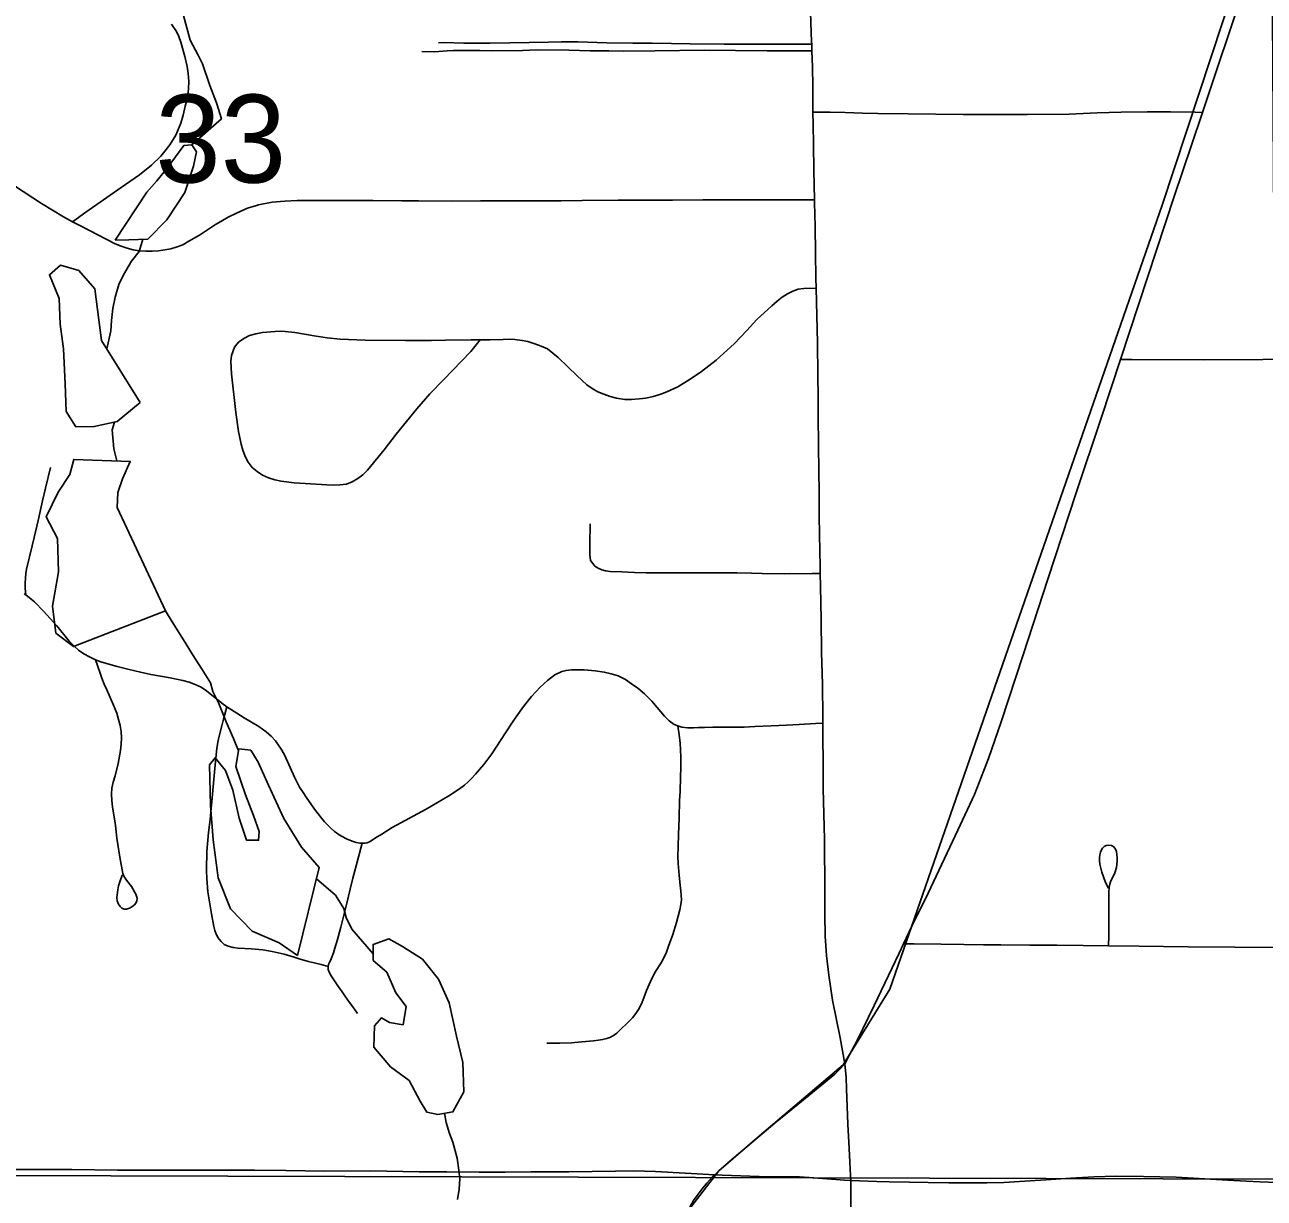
# Model space of a CAD drawing. Extents: x 0 to 34, y 0 to 22.
# Drawn here: x 19.665 to 20.255, y 14.626 to 15.185 of the extents above; entities that cross this region are included whole.
import ezdxf

# ---------------------------------------------------------------- set-up
doc = ezdxf.new("R2010")
doc.units = 0
for name, color, linetype in [('GM_X_City_Street', 7, 'Continuous'), ('GM_X_County_Road', 7, 'Continuous'), ('GM_X_Minor_Lake', 7, 'Continuous'), ('GM_X_Minor_River', 7, 'Continuous'), ('GM_X_Rail_Line', 7, 'Continuous'), ('GM_X_Section', 7, 'Continuous'), ('GM_X_Section_Text', 7, 'Continuous')]:
    doc.layers.add(name, color=color, linetype=linetype)

msp = doc.modelspace()

# ---------------------------------------------------------------- linework, layer by layer
at = {"layer": 'GM_X_City_Street'}
for points in [[(19.68725, 15.09118), (19.69357, 15.09571), (19.71035, 15.10754), (19.71907, 15.11347), (19.72482, 15.11807), (19.72924, 15.12241), (19.7312, 15.12486), (19.73351, 15.12782), (19.73645, 15.13246), (19.73878, 15.13818), (19.73993, 15.14196), (19.74092, 15.14624), (19.7419, 15.15051), (19.7424, 15.15446), (19.74256, 15.15791), (19.74223, 15.16186), (19.74174, 15.16515), (19.74076, 15.16992), (19.73879, 15.17666), (19.7378, 15.17946), (19.73672, 15.18184), (19.73441, 15.18521)], [(19.86138, 15.17645), (19.86408, 15.17647), (19.87344, 15.17617), (19.88599, 15.17624), (19.89535, 15.17634), (19.91384, 15.17668), (19.91992, 15.17685), (19.92779, 15.17684), (19.94163, 15.17634), (19.95397, 15.17624), (19.96313, 15.17623), (19.97229, 15.17603), (19.98125, 15.17593), (19.99741, 15.17583), (20.00668, 15.17577), (20.01292, 15.17578), (20.03621, 15.17572), (20.03912, 15.17571)], [(19.85347, 15.17225), (19.85957, 15.17213), (19.86558, 15.1726), (19.86865, 15.17272), (19.87175, 15.17278), (19.88107, 15.17279), (19.88727, 15.17263), (19.90149, 15.17274), (19.90842, 15.17305), (19.9235, 15.17284), (19.9336, 15.17263), (19.94246, 15.17253), (19.9493, 15.1724), (19.96438, 15.17263), (19.98813, 15.17283), (20.00291, 15.17272), (20.01789, 15.17261), (20.03343, 15.17258), (20.03923, 15.17258)], [(20.03971, 15.14344), (20.04262, 15.14344), (20.04792, 15.14344), (20.05511, 15.14325), (20.06335, 15.14296), (20.07054, 15.14278), (20.08508, 15.14253), (20.11124, 15.14229), (20.12856, 15.14229), (20.14173, 15.14229), (20.16164, 15.14242), (20.17495, 15.14304), (20.1864, 15.14341), (20.1988, 15.14353), (20.20988, 15.14352), (20.22171, 15.14331), (20.22508, 15.14325)], [(19.76433, 15.03138), (19.76629, 15.03377), (19.76875, 15.03565), (19.77155, 15.03695), (19.77454, 15.03778), (19.77759, 15.03837), (19.78375, 15.03899), (19.78684, 15.03901), (19.79303, 15.03841), (19.80225, 15.03689), (19.80842, 15.03597), (19.8146, 15.03533), (19.82649, 15.03471), (19.84569, 15.03466), (19.85815, 15.03464), (19.86472, 15.03477), (19.87705, 15.03488), (19.88135, 15.03487), (19.88609, 15.03498), (19.89228, 15.03504), (19.89533, 15.03519), (19.89778, 15.03509), (19.90129, 15.03466), (19.90405, 15.03412), (19.90735, 15.03306), (19.91033, 15.032), (19.91341, 15.03061), (19.91841, 15.02647), (19.92305, 15.02216), (19.92749, 15.01779), (19.93208, 15.01359), (19.9346, 15.01177), (19.93728, 15.01021), (19.94015, 15.009), (19.94309, 15.00799), (19.94611, 15.00721), (19.95008, 15.00658), (19.95338, 15.00647), (19.95699, 15.00679), (19.96007, 15.00722), (19.96358, 15.00796), (19.96688, 15.00891), (19.97018, 15.01019), (19.97538, 15.01252), (19.98124, 15.01614), (19.98666, 15.01986), (19.99368, 15.02528), (20.00229, 15.03325), (20.00824, 15.03942), (20.01303, 15.04462), (20.02005, 15.05111), (20.02265, 15.05329), (20.02503, 15.05521), (20.02752, 15.05685), (20.03008, 15.05816), (20.03274, 15.05908), (20.03529, 15.05936), (20.04123, 15.05959)], [(19.76433, 15.03138), (19.76293, 15.02744), (19.76257, 15.02482), (19.76288, 15.01873), (19.76491, 15.00041), (19.76624, 14.99127), (19.76749, 14.98527), (19.76833, 14.98233), (19.7694, 14.97946), (19.77078, 14.97673), (19.77269, 14.97414), (19.77512, 14.97217), (19.77772, 14.97052), (19.78052, 14.96921), (19.78348, 14.96826), (19.78653, 14.96759), (19.79274, 14.9669), (19.8083, 14.96587), (19.81139, 14.9658), (19.81451, 14.96593), (19.81758, 14.96627), (19.82035, 14.96732), (19.82301, 14.96884), (19.8255, 14.97071), (19.82772, 14.97291), (19.83564, 14.98257), (19.84136, 14.98999), (19.85113, 15.00215), (19.85727, 15.0092), (19.86378, 15.01594), (19.87689, 15.02932), (19.88135, 15.03487)], [(20.18615, 15.02564), (20.19168, 15.0256), (20.22587, 15.02542), (20.25389, 15.02555), (20.26681, 15.0259)], [(19.66493, 14.91347), (19.66471, 14.91647), (19.66465, 14.91904), (19.66477, 14.92167), (19.66504, 14.92366), (19.6654, 14.92571), (19.66808, 14.93689), (19.66901, 14.94077), (19.67088, 14.9489), (19.67301, 14.95823), (19.67442, 14.96433), (19.67667, 14.97414)], [(19.93361, 14.94735), (19.93359, 14.94437), (19.93356, 14.94088), (19.93341, 14.93562), (19.93341, 14.93256), (19.93386, 14.92985), (19.93486, 14.92835), (19.93592, 14.92719), (19.93747, 14.92619), (19.93923, 14.92549), (19.94098, 14.92499), (19.94314, 14.92469), (19.94874, 14.9244), (19.95477, 14.92408), (19.96028, 14.92403), (19.9665, 14.92403), (19.97404, 14.924), (19.98144, 14.92399), (19.98884, 14.92397), (19.99608, 14.92394), (20.0037, 14.92392), (20.01039, 14.92381), (20.01548, 14.92373), (20.02601, 14.92356), (20.03925, 14.92366), (20.04318, 14.92369)], [(19.66428, 14.91396), (19.66493, 14.91347), (19.66675, 14.91212), (19.66909, 14.9101), (19.67349, 14.90567), (19.67969, 14.89869), (19.68563, 14.89151), (19.68781, 14.88919), (19.69004, 14.88716), (19.69259, 14.88545), (19.69524, 14.88399), (19.6982, 14.8825), (19.70063, 14.88163), (19.70342, 14.88073), (19.70852, 14.87932), (19.71412, 14.87801), (19.71955, 14.87669), (19.72447, 14.87564), (19.73365, 14.87403), (19.73975, 14.87277), (19.74273, 14.8719), (19.74565, 14.87082), (19.74845, 14.86948), (19.75108, 14.86784), (19.7583, 14.86197), (19.76067, 14.86024), (19.76889, 14.85495), (19.77594, 14.85077), (19.77949, 14.84827), (19.78172, 14.84614), (19.78391, 14.844), (19.78567, 14.84137), (19.78694, 14.83954), (19.78815, 14.8373), (19.79295, 14.8267), (19.79431, 14.82374), (19.79524, 14.82195), (19.79664, 14.81983), (19.79872, 14.81667), (19.80284, 14.81081), (19.80722, 14.8054), (19.81031, 14.80223), (19.81191, 14.80082), (19.81289, 14.80011), (19.81372, 14.79951), (19.81527, 14.79856), (19.81797, 14.79721), (19.82084, 14.79598), (19.82223, 14.7956), (19.82396, 14.79527), (19.82511, 14.79523), (19.82641, 14.79521), (19.82751, 14.79547), (19.82892, 14.7961), (19.83152, 14.79779), (19.83441, 14.79957), (19.83936, 14.80264), (19.85552, 14.81147), (19.86635, 14.81777), (19.87144, 14.82117), (19.87375, 14.82293), (19.87554, 14.82446), (19.87718, 14.82608), (19.87912, 14.82813), (19.88104, 14.8303), (19.88304, 14.8327), (19.88498, 14.83522), (19.88676, 14.83771), (19.89333, 14.84779), (19.89665, 14.85284), (19.89837, 14.85536), (19.90198, 14.86033), (19.90379, 14.86271), (19.90565, 14.86502), (19.90979, 14.86961), (19.91335, 14.87275), (19.9168, 14.87538), (19.92009, 14.87702), (19.92218, 14.87753), (19.92469, 14.87784), (19.93078, 14.87784), (19.93604, 14.87735), (19.94032, 14.87669), (19.9436, 14.87594), (19.94694, 14.87488), (19.95044, 14.87314), (19.95338, 14.87115), (19.95631, 14.86911), (19.95955, 14.86632), (19.96294, 14.86287), (19.96554, 14.85984), (19.96907, 14.85568), (19.97125, 14.85356), (19.97368, 14.85168), (19.97545, 14.85104), (19.97736, 14.85053), (19.98004, 14.85015), (19.98278, 14.85022), (19.98509, 14.85027), (19.98805, 14.85033), (19.992, 14.85042), (19.99506, 14.85043), (19.99809, 14.85042), (20.00702, 14.85053), (20.01205, 14.85078), (20.01979, 14.85115), (20.02717, 14.8515), (20.03311, 14.85179), (20.04084, 14.85216), (20.04439, 14.85234)], [(19.71086, 14.77994), (19.70955, 14.77637), (19.70911, 14.7749), (19.70875, 14.77307), (19.70844, 14.77071), (19.70834, 14.76935), (19.70854, 14.7677), (19.70905, 14.76614), (19.7099, 14.76509), (19.7107, 14.76429), (19.71181, 14.76388), (19.71291, 14.76373), (19.71437, 14.76423), (19.71552, 14.76488), (19.71667, 14.76589), (19.71742, 14.76669), (19.71788, 14.76785), (19.71798, 14.769), (19.71732, 14.7709), (19.71527, 14.77467), (19.71291, 14.77768), (19.71191, 14.77901), (19.71151, 14.77978), (19.7112, 14.78075), (19.7097, 14.78855), (19.70831, 14.79767), (19.70794, 14.80071), (19.70762, 14.80373), (19.70726, 14.80675), (19.70674, 14.80948), (19.70633, 14.81255), (19.70593, 14.81557), (19.70577, 14.81855), (19.70595, 14.82147), (19.70654, 14.82435), (19.70754, 14.82728), (19.70902, 14.83325), (19.71006, 14.83931), (19.7104, 14.84234), (19.71058, 14.84538), (19.71046, 14.84835), (19.70995, 14.85127), (19.70912, 14.85419), (19.70827, 14.85715), (19.70674, 14.86103), (19.70514, 14.86457), (19.70349, 14.86822), (19.70229, 14.87103), (19.70116, 14.87383), (19.7002, 14.87664), (19.6982, 14.8825)], [(19.80885, 14.73658), (19.80565, 14.73752), (19.79956, 14.73893), (19.79558, 14.74002), (19.79269, 14.74095), (19.78801, 14.74237), (19.78223, 14.74361), (19.77786, 14.7444), (19.77232, 14.74486), (19.76615, 14.74525), (19.76365, 14.74557), (19.76132, 14.74612), (19.75944, 14.74706), (19.75795, 14.74846), (19.75648, 14.75033), (19.75549, 14.75236), (19.75499, 14.75361), (19.75444, 14.75548), (19.75336, 14.76165), (19.75241, 14.76726), (19.75172, 14.77211), (19.75109, 14.77844), (19.75094, 14.78218), (19.75101, 14.78554), (19.75114, 14.78828), (19.75123, 14.79133), (19.75201, 14.80039), (19.75272, 14.80652), (19.75402, 14.82031), (19.755, 14.83084), (19.75562, 14.83731), (19.75599, 14.84032), (19.75646, 14.84329), (19.75704, 14.84618), (19.7583, 14.85107), (19.75912, 14.85422), (19.76067, 14.86024)], [(19.91306, 14.70007), (19.91614, 14.69993), (19.91914, 14.69992), (19.92472, 14.70023), (19.92971, 14.70055), (19.93517, 14.70103), (19.93758, 14.70135), (19.93959, 14.70167), (19.94152, 14.70224), (19.94304, 14.70272), (19.94473, 14.7036), (19.94634, 14.70472), (19.94842, 14.70681), (19.95108, 14.70938), (19.95373, 14.71203), (19.95541, 14.7142), (19.95662, 14.71605), (19.95807, 14.71878), (19.95919, 14.72159), (19.9604, 14.72505), (19.96233, 14.72938), (19.96434, 14.73332), (19.96795, 14.7391), (19.96995, 14.7434), (19.971, 14.74617), (19.97294, 14.75171), (19.97479, 14.7575), (19.97634, 14.76352), (19.9768, 14.76601), (19.97705, 14.76818), (19.97704, 14.77051), (19.97686, 14.77236), (19.97648, 14.77517), (19.97599, 14.77991), (19.9756, 14.78561), (19.97543, 14.78883), (19.97555, 14.79364), (19.97568, 14.79935), (19.97596, 14.8073), (19.97625, 14.81549), (19.97652, 14.81983), (19.97672, 14.82666), (19.97686, 14.83132), (19.97673, 14.83622), (19.97665, 14.83968), (19.9765, 14.8429), (19.97599, 14.84684), (19.97545, 14.85104)], [(19.82294, 14.71414), (19.82071, 14.71722), (19.81915, 14.71937), (19.81683, 14.72256), (19.81552, 14.72437), (19.81383, 14.72689), (19.81037, 14.73206), (19.80943, 14.73383), (19.809, 14.73502), (19.80885, 14.73658), (19.80909, 14.73746), (19.80934, 14.73816), (19.8103, 14.7402), (19.81145, 14.74307), (19.81211, 14.74516), (19.81333, 14.7493), (19.81497, 14.75526), (19.81781, 14.76669), (19.81945, 14.77329), (19.82074, 14.7785), (19.82164, 14.78213), (19.82511, 14.79523)], [(20.18046, 14.74642), (20.18051, 14.75124), (20.18062, 14.76423), (20.18057, 14.76852), (20.18062, 14.77182), (20.18078, 14.77435), (20.18105, 14.77572), (20.18156, 14.77738), (20.18222, 14.7787), (20.18338, 14.78106), (20.18415, 14.7837), (20.18459, 14.78663), (20.18456, 14.78827), (20.18443, 14.78981), (20.18415, 14.79125), (20.18371, 14.79235), (20.18293, 14.79345), (20.18178, 14.79411), (20.18052, 14.79433), (20.17931, 14.79416), (20.17826, 14.79362), (20.17749, 14.79285), (20.17694, 14.7918), (20.1766, 14.79093), (20.17628, 14.78971), (20.17611, 14.78832), (20.17611, 14.78701), (20.17633, 14.78531), (20.17721, 14.78145), (20.17898, 14.77655), (20.18039, 14.77376)], [(20.08285, 14.74732), (20.08792, 14.74726), (20.10075, 14.74711), (20.11152, 14.74699), (20.1209, 14.74688), (20.1292, 14.74681), (20.14301, 14.74671), (20.156, 14.74659), (20.16834, 14.74658), (20.18046, 14.74642), (20.19498, 14.74622), (20.20658, 14.74607), (20.21831, 14.74591), (20.24057, 14.74573), (20.25998, 14.74558), (20.26626, 14.74553)]]:
    msp.add_lwpolyline(points, dxfattribs=at)
at = {"layer": 'GM_X_County_Road'}
for p, q in [((20.03923, 15.17258), (20.03912, 15.17571)), ((19.96478, 14.63891), (19.99293, 14.63722))]:
    msp.add_line(p, q, dxfattribs=at)
for points in [[(20.03912, 15.17571), (20.03908, 15.17691), (20.03837, 15.19542), (20.03807, 15.20473), (20.03786, 15.21404), (20.03742, 15.22959), (20.03722, 15.2441), (20.03724, 15.24702), (20.03711, 15.25206), (20.03701, 15.25588), (20.03691, 15.25966), (20.03684, 15.26195), (20.03611, 15.28926), (20.03588, 15.29794)], [(20.22508, 15.14325), (20.24516, 15.2032), (20.2524, 15.22482), (20.25358, 15.22841)], [(20.03971, 15.14344), (20.03966, 15.14667), (20.03958, 15.15578), (20.03951, 15.16477), (20.03923, 15.17258)], [(20.04045, 15.10155), (20.04019, 15.1158), (20.03997, 15.12794), (20.0398, 15.13744), (20.03971, 15.14344)], [(20.18615, 15.02564), (20.19053, 15.03901), (20.21165, 15.10319), (20.21984, 15.12764), (20.22508, 15.14325)], [(19.63882, 15.11941), (19.64316, 15.1177), (19.64711, 15.1159), (19.65179, 15.11327), (19.6596, 15.10832), (19.67239, 15.09983), (19.68288, 15.0935), (19.68725, 15.09118)], [(19.68725, 15.09118), (19.691, 15.08919), (19.69926, 15.08491), (19.7075, 15.08073), (19.71031, 15.07956), (19.71317, 15.07859), (19.71609, 15.07786), (19.71906, 15.07738), (19.72207, 15.07715), (19.72509, 15.07713), (19.72812, 15.07733), (19.73111, 15.07773), (19.73407, 15.07835), (19.73697, 15.07917), (19.7398, 15.0802), (19.74258, 15.08188), (19.7476, 15.08485), (19.75526, 15.08985), (19.75788, 15.09135), (19.76133, 15.09339), (19.76533, 15.09525), (19.77054, 15.09766), (19.77482, 15.09898), (19.77574, 15.09917)], [(19.77574, 15.09917), (19.78222, 15.10046), (19.7883, 15.10095), (19.79422, 15.10127), (19.80228, 15.10127), (19.81429, 15.10127), (19.82383, 15.10127), (19.8304, 15.10127), (19.84405, 15.10119), (19.85194, 15.10114), (19.86757, 15.10104), (19.88138, 15.10108), (19.8901, 15.1011), (19.90095, 15.10113), (19.91977, 15.10118), (19.9299, 15.10129), (19.947, 15.10147), (19.95851, 15.10149), (19.97282, 15.10151), (19.98729, 15.10154), (19.9993, 15.10155), (20.01147, 15.10157), (20.02956, 15.10156), (20.03778, 15.10155), (20.04045, 15.10155)], [(20.04123, 15.05959), (20.04113, 15.06437), (20.0409, 15.07642), (20.04068, 15.08885), (20.04047, 15.10031), (20.04045, 15.10155)], [(20.04318, 14.92369), (20.04312, 14.92693), (20.043, 14.93433), (20.04272, 14.95087), (20.0426, 14.96312), (20.04251, 14.97163), (20.04236, 14.98554), (20.04223, 14.99759), (20.04212, 15.00735), (20.042, 15.0182), (20.04183, 15.03353), (20.04123, 15.05959)], [(20.08285, 14.74732), (20.08685, 14.75565), (20.09452, 14.77138), (20.10866, 14.80136), (20.11664, 14.81848), (20.12324, 14.83559), (20.1293, 14.85303), (20.13973, 14.88492), (20.15154, 14.92097), (20.16505, 14.96211), (20.1768, 14.99718), (20.18615, 15.02564)], [(20.04439, 14.85234), (20.04436, 14.85523), (20.04418, 14.87073), (20.04383, 14.88614), (20.04355, 14.90157), (20.04328, 14.91756), (20.04318, 14.92369)], [(20.04534, 14.76129), (20.04531, 14.76335), (20.04539, 14.7724), (20.04515, 14.79692), (20.04464, 14.82135), (20.04449, 14.83359), (20.04447, 14.84595), (20.04439, 14.85234)], [(20.05483, 14.69008), (20.05273, 14.70254), (20.04902, 14.72041), (20.04725, 14.73235), (20.04616, 14.74182), (20.04548, 14.751), (20.04534, 14.76129)], [(20.05483, 14.69008), (20.05729, 14.6947), (20.06069, 14.70132), (20.06878, 14.7179), (20.08068, 14.74283), (20.08285, 14.74732)], [(19.99293, 14.63722), (19.99494, 14.63907), (19.99913, 14.643), (20.00214, 14.6456), (20.00633, 14.64903), (20.02173, 14.662), (20.03781, 14.67514), (20.05014, 14.68519), (20.05251, 14.68755), (20.05483, 14.69008)], [(20.05767, 14.63462), (20.05757, 14.63705), (20.05732, 14.64339), (20.05691, 14.64984), (20.05635, 14.66145), (20.05564, 14.67828), (20.05546, 14.68366), (20.05483, 14.69008)], [(19.65478, 14.63986), (19.68693, 14.63977), (19.70865, 14.63959), (19.74593, 14.63946), (19.77379, 14.63955), (19.78882, 14.63929), (19.80732, 14.63899), (19.829, 14.63914), (19.85229, 14.63875), (19.86549, 14.63867), (19.88085, 14.6385), (19.89321, 14.63852), (19.90548, 14.63864), (19.92357, 14.63873), (19.94566, 14.63911), (19.95435, 14.63918), (19.96478, 14.63891)], [(19.97041, 14.5836), (19.97125, 14.58969), (19.97227, 14.59548), (19.97299, 14.59934), (19.97369, 14.6029), (19.97428, 14.6054), (19.97487, 14.60738), (19.97625, 14.61119), (19.97778, 14.61488), (19.97903, 14.61772), (19.98071, 14.6212), (19.9821, 14.62366), (19.98288, 14.62501), (19.98456, 14.62752), (19.9869, 14.6307), (19.98925, 14.63338), (19.99176, 14.63614), (19.99293, 14.63722)], [(19.99293, 14.63722), (19.99647, 14.63711), (20.01405, 14.63655), (20.02409, 14.63641), (20.03322, 14.63628), (20.04014, 14.63585), (20.05468, 14.63474), (20.05767, 14.63462)], [(20.05734, 14.44154), (20.0572, 14.46813), (20.05701, 14.50643), (20.05697, 14.51391), (20.05777, 14.60907), (20.05767, 14.63462)], [(20.05767, 14.63462), (20.07011, 14.63412), (20.07595, 14.63398)], [(20.07595, 14.63398), (20.08569, 14.63376), (20.09461, 14.63363), (20.10444, 14.63355), (20.11358, 14.63348), (20.12251, 14.63348), (20.1306, 14.63368), (20.13795, 14.63405), (20.15061, 14.63492), (20.16252, 14.63576), (20.17345, 14.6363), (20.18404, 14.63658), (20.19705, 14.63644), (20.21262, 14.63616), (20.23718, 14.63482), (20.24592, 14.63428), (20.25249, 14.63398), (20.26481, 14.63353), (20.26634, 14.63353)]]:
    msp.add_lwpolyline(points, dxfattribs=at)
at = {"layer": 'GM_X_Minor_Lake'}
for points in [[(19.70755, 15.08245), (19.71399, 15.0825), (19.72308, 15.08295), (19.7321, 15.09212), (19.74073, 15.10508), (19.74481, 15.11762), (19.74627, 15.12446), (19.74398, 15.12786), (19.74019, 15.12745), (19.73231, 15.11677), (19.72743, 15.11067), (19.72254, 15.10532)], [(19.72254, 15.10532), (19.70755, 15.08245)], [(19.70106, 15.03462), (19.69786, 15.05925), (19.69023, 15.06791), (19.6815, 15.0705), (19.67623, 15.06591), (19.68085, 15.05457), (19.68132, 15.04244), (19.68291, 15.03069), (19.68378, 15.01401), (19.68425, 15.00074), (19.68885, 14.99357), (19.69756, 14.99364), (19.70853, 14.99599), (19.71945, 15.00518)], [(19.71945, 15.00518), (19.70106, 15.03462)], [(19.70843, 14.95504), (19.70876, 14.96224), (19.71099, 14.96871), (19.71472, 14.97708), (19.68782, 14.97801), (19.68597, 14.9708), (19.68035, 14.96241), (19.67475, 14.95061), (19.68012, 14.94041), (19.68061, 14.92449), (19.67769, 14.90816), (19.6793, 14.89528), (19.68767, 14.88889), (19.73149, 14.90591)], [(19.73149, 14.90591), (19.70843, 14.95504)], [(19.80467, 14.78358), (19.79627, 14.79338), (19.78785, 14.80697), (19.78054, 14.82284), (19.77554, 14.8338), (19.77209, 14.83947), (19.76641, 14.84018), (19.76495, 14.83183), (19.76959, 14.81821), (19.77344, 14.80838), (19.77615, 14.80081), (19.7758, 14.79664), (19.77012, 14.7966), (19.76663, 14.80719), (19.76351, 14.82044), (19.76004, 14.8299), (19.75508, 14.83593), (19.75245, 14.83249), (19.75296, 14.81315), (19.75421, 14.79686), (19.7566, 14.77867), (19.76239, 14.76393), (19.77268, 14.75338), (19.7856, 14.74779), (19.79435, 14.74179)], [(19.79435, 14.74179), (19.80467, 14.78358)], [(19.85278, 14.67245), (19.85584, 14.66716), (19.86115, 14.66607), (19.86834, 14.66726), (19.87358, 14.67678), (19.8731, 14.69081), (19.86999, 14.7033), (19.86647, 14.7192), (19.86147, 14.73054), (19.85383, 14.73996), (19.84432, 14.74596), (19.83785, 14.7497), (19.8303, 14.74699), (19.83035, 14.73941), (19.83683, 14.73377), (19.84106, 14.72394), (19.84603, 14.71753), (19.84457, 14.7088), (19.83813, 14.70989), (19.83432, 14.71213), (19.83094, 14.70831), (19.83063, 14.69807), (19.83865, 14.68865), (19.84741, 14.68227)], [(19.84741, 14.68227), (19.85278, 14.67245)]]:
    msp.add_lwpolyline(points, dxfattribs=at)
at = {"layer": 'GM_X_Minor_River'}
for points in [[(19.74001, 15.18937), (19.74321, 15.17764), (19.7471, 15.17047), (19.74906, 15.16632), (19.75261, 15.15611), (19.75576, 15.1478), (19.75814, 15.14023), (19.74398, 15.12786)], [(19.72073, 15.08283), (19.71903, 15.07703), (19.71528, 15.07242), (19.71156, 15.06592), (19.70934, 15.06133), (19.70752, 15.05523)], [(19.70752, 15.05523), (19.70645, 15.04989), (19.70576, 15.04419), (19.70545, 15.03925), (19.70352, 15.03068)], [(19.70716, 14.9957), (19.70606, 14.99215), (19.70693, 14.98305), (19.70836, 14.9773)], [(19.73149, 14.90591), (19.73463, 14.90061), (19.74084, 14.89081), (19.74434, 14.88516), (19.74899, 14.87801), (19.75288, 14.8716), (19.75407, 14.86744), (19.75681, 14.86178), (19.76034, 14.85309), (19.76387, 14.84516), (19.76624, 14.83922)], [(19.80336, 14.77829), (19.81245, 14.77046), (19.81634, 14.76405), (19.81753, 14.75989), (19.82027, 14.75423), (19.83033, 14.7426)], [(19.87055, 14.62551), (19.87124, 14.63045), (19.87156, 14.6354), (19.87113, 14.63957), (19.87029, 14.64525), (19.86829, 14.65283), (19.86672, 14.65698), (19.86513, 14.66228), (19.86431, 14.66659)]]:
    msp.add_lwpolyline(points, dxfattribs=at)
at = {"layer": 'GM_X_Rail_Line'}
msp.add_lwpolyline([(20.49604, 15.97752), (20.47717, 15.90327), (20.38571, 15.64375), (20.2059, 15.099), (20.0763, 14.72575), (20.05407, 14.68967), (20.0154, 14.65678), (19.99496, 14.6392), (19.97576, 14.61421), (19.96774, 14.5727), (19.88713, 13.998), (19.97589, 13.55203)], dxfattribs=at)
at = {"layer": 'GM_X_Section'}
for points in [[(20.25544, 15.64755), (20.26215, 14.63524), (19.25999, 14.63809), (19.25935, 15.65043)], [(19.25999, 14.63809), (20.26215, 14.63524), (20.2632, 13.61532), (19.25652, 13.61624)]]:
    msp.add_lwpolyline(points, close=True, dxfattribs=at)

# ---------------------------------------------------------------- texts
at = {"layer": 'GM_X_Section_Text'}
msp.add_text('33', height=0.041856, rotation=0.00001, dxfattribs=at).set_placement((19.72664, 15.10983))

doc.saveas('drawing.dxf')
